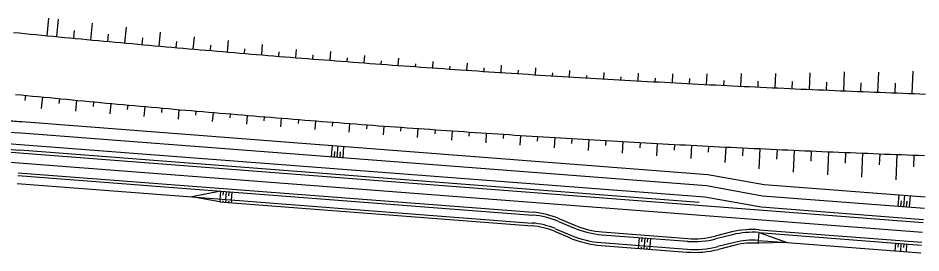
# Model space of a CAD drawing. Extents: x -552278 to -547230, y -1151007 to -1148251.
# Drawn here: x -548442.9 to -548284.1, y -1149966.9 to -1149925.6 of the extents above; entities that cross this region are included whole.
import ezdxf

# ---------------------------------------------------------------- set-up
doc = ezdxf.new("R2010")
doc.units = 0
doc.layers.add('u_trat navrh', color=7, linetype='Continuous')

msp = doc.modelspace()

# ---------------------------------------------------------------- linework, layer by layer
at = {"layer": 'u_trat navrh'}
for p, q in [((-548437.76, -1149928.73), (-548437.46, -1149925.64)), ((-548436.1, -1149928.89), (-548435.8, -1149925.84)), ((-548430.09, -1149929.46), (-548429.82, -1149926.52)), ((-548433.1, -1149929.18), (-548432.97, -1149927.84)), ((-548424.09, -1149930.02), (-548423.83, -1149927.21)), ((-548418.08, -1149930.56), (-548417.86, -1149928.11)), ((-548427.09, -1149929.74), (-548426.97, -1149928.44)), ((-548421.08, -1149930.29), (-548420.97, -1149929.09)), ((-548415.07, -1149930.83), (-548414.98, -1149929.73)), ((-548412.07, -1149931.09), (-548411.88, -1149928.91)), ((-548406.06, -1149931.6), (-548405.88, -1149929.55)), ((-548409.06, -1149931.35), (-548408.98, -1149930.42)), ((-548403.05, -1149931.86), (-548402.98, -1149931.03)), ((-548400.04, -1149932.1), (-548399.89, -1149930.25)), ((-548394.03, -1149932.59), (-548393.91, -1149931.13)), ((-548397.04, -1149932.35), (-548396.97, -1149931.58)), ((-548391.02, -1149932.83), (-548390.97, -1149932.12)), ((-548388.02, -1149933.06), (-548387.89, -1149931.5)), ((-548385.01, -1149933.29), (-548384.96, -1149932.61)), ((-548382.01, -1149933.52), (-548381.91, -1149932.24)), ((-548376.03, -1149933.96), (-548375.94, -1149932.67)), ((-548379.02, -1149933.74), (-548378.98, -1149933.13)), ((-548372.97, -1149934.18), (-548372.94, -1149933.67)), ((-548369.97, -1149934.39), (-548369.89, -1149933.25)), ((-548366.96, -1149934.6), (-548366.92, -1149934.09)), ((-548363.95, -1149934.81), (-548363.86, -1149933.58)), ((-548360.94, -1149935.01), (-548360.9, -1149934.39)), ((-548357.93, -1149935.21), (-548357.84, -1149933.89)), ((-548351.91, -1149935.59), (-548351.83, -1149934.38)), ((-548354.92, -1149935.4), (-548354.88, -1149934.78)), ((-548348.9, -1149935.78), (-548348.86, -1149935.25)), ((-548345.88, -1149935.96), (-548345.82, -1149934.86)), ((-548342.87, -1149936.14), (-548342.85, -1149935.7)), ((-548339.86, -1149936.32), (-548339.8, -1149935.18)), ((-548336.85, -1149936.49), (-548336.82, -1149935.96)), ((-548333.84, -1149936.66), (-548333.76, -1149935.33)), ((-548327.81, -1149936.99), (-548327.73, -1149935.42)), ((-548321.79, -1149937.31), (-548321.69, -1149935.42)), ((-548315.76, -1149937.61), (-548315.66, -1149935.38)), ((-548309.74, -1149937.89), (-548309.62, -1149935.36)), ((-548303.71, -1149938.16), (-548303.58, -1149935.26)), ((-548297.68, -1149938.42), (-548297.55, -1149935.11)), ((-548291.66, -1149938.66), (-548291.52, -1149935.15)), ((-548285.63, -1149938.89), (-548285.48, -1149934.97)), ((-548330.83, -1149936.83), (-548330.79, -1149936.2)), ((-548324.8, -1149937.15), (-548324.75, -1149936.23)), ((-548318.78, -1149937.46), (-548318.73, -1149936.59)), ((-548312.75, -1149937.75), (-548312.7, -1149936.72)), ((-548306.72, -1149938.03), (-548306.67, -1149936.8)), ((-548300.7, -1149938.29), (-548300.64, -1149936.92)), ((-548294.67, -1149938.55), (-548294.61, -1149937.02)), ((-548288.64, -1149938.78), (-548288.58, -1149937.09)), ((-548441.6, -1149939.21), (-548441.69, -1149940.14)), ((-548438.6, -1149939.5), (-548438.8, -1149941.52)), ((-548435.6, -1149939.79), (-548435.69, -1149940.67)), ((-548432.6, -1149940.07), (-548432.78, -1149941.99)), ((-548429.6, -1149940.35), (-548429.68, -1149941.19)), ((-548426.6, -1149940.63), (-548426.77, -1149942.45)), ((-548423.6, -1149940.91), (-548423.68, -1149941.7)), ((-548420.6, -1149941.18), (-548420.76, -1149942.91)), ((-548417.6, -1149941.45), (-548417.67, -1149942.21)), ((-548414.6, -1149941.71), (-548414.75, -1149943.37)), ((-548411.6, -1149941.97), (-548411.66, -1149942.7)), ((-548408.6, -1149942.23), (-548408.74, -1149943.83)), ((-548442.2, -1149943.83), (-548321.58, -1149953.1)), ((-548405.6, -1149942.48), (-548405.66, -1149943.19)), ((-548402.6, -1149942.73), (-548402.72, -1149944.3)), ((-548399.59, -1149942.98), (-548399.65, -1149943.67)), ((-548396.59, -1149943.22), (-548396.71, -1149944.76)), ((-548393.59, -1149943.46), (-548393.64, -1149944.15)), ((-548390.58, -1149943.69), (-548390.7, -1149945.22)), ((-548387.58, -1149943.93), (-548387.63, -1149944.61)), ((-548384.58, -1149944.16), (-548384.69, -1149945.68)), ((-548381.57, -1149944.38), (-548381.62, -1149945.07)), ((-548378.57, -1149944.6), (-548378.68, -1149946.14)), ((-548375.56, -1149944.82), (-548375.61, -1149945.52)), ((-548372.56, -1149945.03), (-548372.67, -1149946.6)), ((-548369.55, -1149945.25), (-548369.6, -1149945.96)), ((-548366.55, -1149945.45), (-548366.66, -1149947.07)), ((-548442.35, -1149945.82), (-548321.83, -1149955.08)), ((-548363.54, -1149945.66), (-548363.59, -1149946.4)), ((-548360.54, -1149945.86), (-548360.65, -1149947.53)), ((-548357.53, -1149946.05), (-548357.58, -1149946.82)), ((-548354.53, -1149946.25), (-548354.64, -1149947.99)), ((-548351.52, -1149946.44), (-548351.57, -1149947.24)), ((-548348.51, -1149946.62), (-548348.63, -1149948.45)), ((-548345.51, -1149946.81), (-548345.56, -1149947.65)), ((-548342.51, -1149946.98), (-548342.62, -1149948.91)), ((-548339.51, -1149947.16), (-548339.56, -1149948.05)), ((-548442.51, -1149947.82), (-548322.08, -1149957.07)), ((-548387.74, -1149950.02), (-548387.58, -1149948.03)), ((-548386.74, -1149950.1), (-548386.59, -1149948.1)), ((-548385.74, -1149950.17), (-548385.59, -1149948.18)), ((-548336.51, -1149947.33), (-548336.63, -1149949.37)), ((-548333.48, -1149947.5), (-548333.53, -1149948.45)), ((-548330.47, -1149947.67), (-548330.59, -1149949.84)), ((-548327.46, -1149947.83), (-548327.51, -1149948.84)), ((-548324.45, -1149947.98), (-548324.57, -1149950.3)), ((-548321.44, -1149948.14), (-548321.5, -1149949.22)), ((-548318.44, -1149948.29), (-548318.57, -1149951.03)), ((-548315.43, -1149948.44), (-548315.49, -1149949.84)), ((-548312.42, -1149948.58), (-548312.58, -1149952.1)), ((-548309.41, -1149948.72), (-548309.49, -1149950.4)), ((-548442.62, -1149949.31), (-548283.69, -1149961.53)), ((-548387.24, -1149950.06), (-548387.16, -1149949.06)), ((-548386.24, -1149950.14), (-548386.16, -1149949.14)), ((-548306.4, -1149948.86), (-548306.57, -1149952.69)), ((-548303.39, -1149948.99), (-548303.47, -1149950.76)), ((-548300.38, -1149949.12), (-548300.55, -1149953.15)), ((-548297.37, -1149949.24), (-548297.45, -1149951.11)), ((-548294.36, -1149949.37), (-548294.53, -1149953.61)), ((-548291.35, -1149949.48), (-548291.43, -1149951.45)), ((-548288.34, -1149949.6), (-548288.51, -1149954.07)), ((-548285.33, -1149949.71), (-548285.4, -1149951.78)), ((-548442.76, -1149951.06), (-548283.82, -1149963.27)), ((-548442.93, -1149953.3), (-548352.35, -1149960.26)), ((-548442.89, -1149952.8), (-548352.31, -1149959.76)), ((-548321.58, -1149953.1), (-548311.68, -1149954.86)), ((-548443.04, -1149954.69), (-548412.35, -1149957.05)), ((-548321.83, -1149955.08), (-548311.94, -1149956.85)), ((-548311.68, -1149954.86), (-548283.34, -1149957.04)), ((-548407.25, -1149956.04), (-548412.35, -1149957.05)), ((-548407.36, -1149957.43), (-548407.25, -1149956.04)), ((-548406.81, -1149956.77), (-548406.76, -1149956.08)), ((-548406.36, -1149957.51), (-548406.26, -1149956.12)), ((-548405.81, -1149956.85), (-548405.76, -1149956.16)), ((-548405.37, -1149957.58), (-548405.26, -1149956.2)), ((-548288.11, -1149958.68), (-548287.95, -1149956.68)), ((-548412.35, -1149957.05), (-548352.46, -1149961.65)), ((-548407.4, -1149957.93), (-548412.35, -1149957.05)), ((-548407.36, -1149957.43), (-548407.4, -1149957.93)), ((-548407.4, -1149957.93), (-548352.49, -1149962.15)), ((-548406.88, -1149957.72), (-548406.9, -1149957.97)), ((-548406.36, -1149957.51), (-548406.4, -1149958)), ((-548405.88, -1149957.79), (-548405.9, -1149958.04)), ((-548405.37, -1149957.58), (-548405.4, -1149958.08)), ((-548322.08, -1149957.07), (-548312.19, -1149958.83)), ((-548311.94, -1149956.85), (-548283.49, -1149959.03)), ((-548287.61, -1149958.72), (-548287.53, -1149957.72)), ((-548287.11, -1149958.75), (-548286.96, -1149956.76)), ((-548286.61, -1149958.79), (-548286.53, -1149957.8)), ((-548286.11, -1149958.83), (-548285.96, -1149956.84)), ((-548312.19, -1149958.83), (-548283.65, -1149961.03)), ((-548347.84, -1149961.35), (-548345.04, -1149962.53)), ((-548347.64, -1149960.89), (-548344.84, -1149962.07)), ((-548348.57, -1149963.1), (-548345.77, -1149964.27)), ((-548348.37, -1149962.64), (-548345.58, -1149963.81)), ((-548312.56, -1149962.82), (-548283.95, -1149965.01)), ((-548340.21, -1149963.7), (-548325.12, -1149964.86)), ((-548340.17, -1149963.2), (-548325.08, -1149964.36)), ((-548333.66, -1149964.2), (-548333.77, -1149965.59)), ((-548333.16, -1149964.24), (-548333.22, -1149964.94)), ((-548332.67, -1149964.28), (-548332.77, -1149965.67)), ((-548332.17, -1149964.32), (-548332.22, -1149965.01)), ((-548331.67, -1149964.36), (-548331.78, -1149965.74)), ((-548317.35, -1149963.22), (-548320.3, -1149963.96)), ((-548317.23, -1149963.71), (-548320.17, -1149964.44)), ((-548312.64, -1149964.71), (-548312.53, -1149963.32)), ((-548312.6, -1149963.32), (-548283.99, -1149965.51)), ((-548312.53, -1149963.32), (-548307.65, -1149965.09)), ((-548340.35, -1149965.59), (-548325.27, -1149966.74)), ((-548340.32, -1149965.09), (-548325.23, -1149966.25)), ((-548333.77, -1149965.59), (-548333.81, -1149966.09)), ((-548333.29, -1149965.88), (-548333.31, -1149966.13)), ((-548332.77, -1149965.67), (-548332.81, -1149966.17)), ((-548332.29, -1149965.95), (-548332.31, -1149966.2)), ((-548331.78, -1149965.74), (-548331.81, -1149966.24)), ((-548316.89, -1149965.05), (-548319.84, -1149965.79)), ((-548316.77, -1149965.54), (-548319.72, -1149966.28)), ((-548312.74, -1149965.2), (-548312.68, -1149965.2)), ((-548312.71, -1149964.7), (-548307.65, -1149965.09)), ((-548312.68, -1149965.2), (-548312.64, -1149964.71)), ((-548307.65, -1149965.09), (-548312.68, -1149965.2)), ((-548307.65, -1149965.09), (-548284.1, -1149966.9)), ((-548288.6, -1149965.16), (-548288.71, -1149966.54)), ((-548288.11, -1149965.2), (-548288.16, -1149965.89)), ((-548287.61, -1149965.24), (-548287.71, -1149966.62)), ((-548287.11, -1149965.27), (-548287.16, -1149965.97)), ((-548286.61, -1149965.31), (-548286.72, -1149966.7))]:
    msp.add_line(p, q, dxfattribs=at)
for points in [[(-548443.7, -1149928.15), (-548442.7, -1149928.24), (-548441.71, -1149928.34), (-548440.72, -1149928.44), (-548439.72, -1149928.54), (-548438.73, -1149928.63), (-548437.73, -1149928.73), (-548436.74, -1149928.83), (-548435.75, -1149928.92), (-548434.75, -1149929.02), (-548433.76, -1149929.11), (-548432.76, -1149929.21), (-548431.77, -1149929.3), (-548430.77, -1149929.4), (-548429.78, -1149929.49), (-548428.79, -1149929.58), (-548427.79, -1149929.68), (-548426.8, -1149929.77), (-548425.8, -1149929.86), (-548424.81, -1149929.95), (-548423.81, -1149930.04), (-548422.82, -1149930.13), (-548421.82, -1149930.22), (-548420.83, -1149930.31), (-548419.83, -1149930.4), (-548418.84, -1149930.49), (-548417.84, -1149930.58), (-548416.85, -1149930.67), (-548415.85, -1149930.76), (-548414.86, -1149930.85), (-548413.86, -1149930.93), (-548412.87, -1149931.02), (-548411.87, -1149931.11), (-548410.88, -1149931.19), (-548409.88, -1149931.28), (-548408.89, -1149931.36), (-548407.89, -1149931.45), (-548406.9, -1149931.53), (-548405.9, -1149931.62), (-548404.91, -1149931.7), (-548403.91, -1149931.78), (-548402.92, -1149931.87), (-548401.92, -1149931.95), (-548400.93, -1149932.03), (-548399.93, -1149932.11), (-548398.94, -1149932.19), (-548397.94, -1149932.28), (-548396.95, -1149932.36), (-548395.95, -1149932.44), (-548394.96, -1149932.52), (-548393.96, -1149932.6), (-548392.96, -1149932.67), (-548391.97, -1149932.75), (-548390.97, -1149932.83), (-548389.98, -1149932.91), (-548388.98, -1149932.99), (-548387.99, -1149933.06), (-548386.99, -1149933.14), (-548385.99, -1149933.22), (-548385, -1149933.29), (-548384, -1149933.37), (-548383.01, -1149933.44), (-548382.01, -1149933.52), (-548381.01, -1149933.59), (-548380.02, -1149933.67), (-548379.02, -1149933.74), (-548378.03, -1149933.81), (-548377.03, -1149933.89), (-548376.03, -1149933.96), (-548375.04, -1149934.03), (-548374.04, -1149934.1), (-548373.05, -1149934.17), (-548372.05, -1149934.24), (-548371.05, -1149934.31), (-548370.06, -1149934.38), (-548369.06, -1149934.45), (-548368.06, -1149934.52), (-548367.07, -1149934.59), (-548366.07, -1149934.66), (-548365.07, -1149934.73), (-548364.08, -1149934.8), (-548363.08, -1149934.86), (-548362.09, -1149934.93), (-548361.09, -1149935), (-548360.09, -1149935.06), (-548359.1, -1149935.13), (-548358.1, -1149935.19), (-548357.1, -1149935.26), (-548356.11, -1149935.32), (-548355.11, -1149935.39), (-548354.11, -1149935.45), (-548353.12, -1149935.52), (-548352.12, -1149935.58), (-548351.12, -1149935.64), (-548350.13, -1149935.7), (-548349.13, -1149935.76), (-548348.13, -1149935.83), (-548347.13, -1149935.89), (-548346.14, -1149935.95), (-548345.14, -1149936.01), (-548344.14, -1149936.07), (-548343.15, -1149936.13), (-548342.15, -1149936.19), (-548341.15, -1149936.25), (-548340.16, -1149936.3), (-548339.16, -1149936.36), (-548338.16, -1149936.42), (-548337.16, -1149936.48), (-548336.17, -1149936.53), (-548335.17, -1149936.59), (-548334.17, -1149936.64), (-548333.18, -1149936.7), (-548332.18, -1149936.76), (-548331.18, -1149936.81), (-548330.18, -1149936.86), (-548329.19, -1149936.92), (-548328.19, -1149936.97), (-548327.19, -1149937.03), (-548326.2, -1149937.08), (-548325.2, -1149937.13), (-548324.2, -1149937.18), (-548323.2, -1149937.23), (-548322.21, -1149937.29), (-548321.21, -1149937.34), (-548320.21, -1149937.39), (-548319.21, -1149937.44), (-548318.22, -1149937.49), (-548317.22, -1149937.54), (-548316.22, -1149937.58), (-548315.22, -1149937.63), (-548314.23, -1149937.68), (-548313.23, -1149937.73), (-548312.23, -1149937.78), (-548311.23, -1149937.82), (-548310.23, -1149937.87), (-548309.24, -1149937.92), (-548308.24, -1149937.96), (-548307.24, -1149938.01), (-548306.24, -1149938.05), (-548305.25, -1149938.1), (-548304.25, -1149938.14), (-548303.25, -1149938.18), (-548302.25, -1149938.23), (-548301.26, -1149938.27), (-548300.26, -1149938.31), (-548299.26, -1149938.36), (-548298.26, -1149938.4), (-548297.26, -1149938.44), (-548296.27, -1149938.48), (-548295.27, -1149938.52), (-548294.27, -1149938.56), (-548293.27, -1149938.6), (-548292.27, -1149938.64), (-548291.28, -1149938.68), (-548290.28, -1149938.72), (-548289.28, -1149938.76), (-548288.28, -1149938.79), (-548287.28, -1149938.83), (-548286.29, -1149938.87), (-548285.29, -1149938.91), (-548284.29, -1149938.94), (-548283.29, -1149938.98)], [(-548443.32, -1149939.04), (-548442.33, -1149939.13), (-548441.33, -1149939.23), (-548440.33, -1149939.33), (-548439.34, -1149939.43), (-548438.34, -1149939.52), (-548437.34, -1149939.62), (-548436.35, -1149939.72), (-548435.35, -1149939.81), (-548434.35, -1149939.91), (-548433.36, -1149940), (-548432.36, -1149940.1), (-548431.36, -1149940.19), (-548430.37, -1149940.28), (-548429.37, -1149940.38), (-548428.37, -1149940.47), (-548427.37, -1149940.56), (-548426.38, -1149940.65), (-548425.38, -1149940.74), (-548424.38, -1149940.84), (-548423.39, -1149940.93), (-548422.39, -1149941.02), (-548421.39, -1149941.11), (-548420.39, -1149941.2), (-548419.4, -1149941.29), (-548418.4, -1149941.37), (-548417.4, -1149941.46), (-548416.4, -1149941.55), (-548415.41, -1149941.64), (-548414.41, -1149941.73), (-548413.41, -1149941.81), (-548412.41, -1149941.9), (-548411.42, -1149941.99), (-548410.42, -1149942.07), (-548409.42, -1149942.16), (-548408.42, -1149942.24), (-548407.43, -1149942.33), (-548406.43, -1149942.41), (-548405.43, -1149942.49), (-548404.43, -1149942.58), (-548403.43, -1149942.66), (-548402.44, -1149942.74), (-548401.44, -1149942.83), (-548400.44, -1149942.91), (-548399.44, -1149942.99), (-548398.44, -1149943.07), (-548397.45, -1149943.15), (-548396.45, -1149943.23), (-548395.45, -1149943.31), (-548394.45, -1149943.39), (-548393.45, -1149943.47), (-548392.46, -1149943.55), (-548391.46, -1149943.63), (-548390.46, -1149943.7), (-548389.46, -1149943.78), (-548388.46, -1149943.86), (-548387.46, -1149943.94), (-548386.47, -1149944.01), (-548385.47, -1149944.09), (-548384.47, -1149944.16), (-548383.47, -1149944.24), (-548382.47, -1149944.31), (-548381.47, -1149944.39), (-548380.47, -1149944.46), (-548379.48, -1149944.54), (-548378.48, -1149944.61), (-548377.48, -1149944.68), (-548376.48, -1149944.75), (-548375.48, -1149944.83), (-548374.48, -1149944.9), (-548373.48, -1149944.97), (-548372.48, -1149945.04), (-548371.49, -1149945.11), (-548370.49, -1149945.18), (-548369.49, -1149945.25), (-548368.49, -1149945.32), (-548367.49, -1149945.39), (-548366.49, -1149945.46), (-548365.49, -1149945.53), (-548364.49, -1149945.59), (-548363.49, -1149945.66), (-548362.49, -1149945.73), (-548361.5, -1149945.79), (-548360.5, -1149945.86), (-548359.5, -1149945.93), (-548358.5, -1149945.99), (-548357.5, -1149946.06), (-548356.5, -1149946.12), (-548355.5, -1149946.19), (-548354.5, -1149946.25), (-548353.5, -1149946.31), (-548352.5, -1149946.38), (-548351.5, -1149946.44), (-548350.5, -1149946.5), (-548349.5, -1149946.56), (-548348.5, -1149946.62), (-548347.51, -1149946.68), (-548346.51, -1149946.75), (-548345.51, -1149946.81), (-548344.51, -1149946.87), (-548343.51, -1149946.93), (-548342.51, -1149946.98), (-548341.51, -1149947.04), (-548340.51, -1149947.1), (-548339.51, -1149947.16), (-548338.51, -1149947.22), (-548337.51, -1149947.27), (-548336.51, -1149947.33), (-548335.51, -1149947.39), (-548334.51, -1149947.44), (-548333.51, -1149947.5), (-548332.51, -1149947.55), (-548331.51, -1149947.61), (-548330.51, -1149947.66), (-548329.51, -1149947.72), (-548328.51, -1149947.77), (-548327.51, -1149947.82), (-548326.51, -1149947.88), (-548325.51, -1149947.93), (-548324.51, -1149947.98), (-548323.51, -1149948.03), (-548322.51, -1149948.08), (-548321.51, -1149948.13), (-548320.51, -1149948.19), (-548319.51, -1149948.24), (-548318.51, -1149948.29), (-548317.51, -1149948.33), (-548316.51, -1149948.38), (-548315.51, -1149948.43), (-548314.51, -1149948.48), (-548313.51, -1149948.53), (-548312.51, -1149948.58), (-548311.51, -1149948.62), (-548310.51, -1149948.67), (-548309.51, -1149948.71), (-548308.51, -1149948.76), (-548307.51, -1149948.81), (-548306.51, -1149948.85), (-548305.51, -1149948.9), (-548304.51, -1149948.94), (-548303.51, -1149948.98), (-548302.51, -1149949.03), (-548301.51, -1149949.07), (-548300.51, -1149949.11), (-548299.51, -1149949.16), (-548298.51, -1149949.2), (-548297.5, -1149949.24), (-548296.5, -1149949.28), (-548295.5, -1149949.32), (-548294.5, -1149949.36), (-548293.5, -1149949.4), (-548292.5, -1149949.44), (-548291.5, -1149949.48), (-548290.5, -1149949.52), (-548289.5, -1149949.56), (-548288.5, -1149949.59), (-548287.5, -1149949.63), (-548286.5, -1149949.67), (-548285.5, -1149949.71), (-548284.5, -1149949.74), (-548283.5, -1149949.78)], [(-548442.58, -1149948.81), (-548323.09, -1149958)]]:
    msp.add_lwpolyline(points, dxfattribs=at)
for centre, radius, start, end in [((-548366.15, -1148954), 994.75, 261.53992, 265.60642), ((-548366.15, -1148954), 996.75, 261.53992, 265.60642), ((-548366.15, -1148954), 998.25, 261.53992, 265.60642), ((-548366.15, -1148954), 997.75, 261.53992, 265.60642), ((-548366.15, -1148954), 1000, 261.53992, 265.60642), ((-548366.15, -1148954), 992.75, 265.45911, 265.60642), ((-548353.46, -1149974.72), 15, 67.1715, 85.6064), ((-548353.46, -1149974.72), 14.5, 67.1715, 85.6064), ((-548353.46, -1149974.72), 12.61, 67.1715, 85.6064), ((-548353.46, -1149974.72), 13.11, 67.1715, 85.6064), ((-548339.02, -1149948.25), 15.5, 247.1715, 265.6064), ((-548339.02, -1149948.25), 15, 247.1715, 265.6064), ((-548313.71, -1149977.77), 15, 85.6064, 104.0414), ((-548339.02, -1149948.25), 17.39, 247.1715, 265.6064), ((-548339.02, -1149948.25), 16.89, 247.1715, 265.6064), ((-548323.94, -1149949.41), 15.5, 265.6064, 284.0414), ((-548323.94, -1149949.41), 15, 265.6064, 284.0414), ((-548313.71, -1149977.77), 14.5, 85.6064, 104.0414), ((-548313.71, -1149977.77), 13.11, 85.6064, 104.0414), ((-548323.94, -1149949.41), 17.39, 265.6064, 284.0414), ((-548323.94, -1149949.41), 16.89, 265.6064, 284.0414), ((-548313.71, -1149977.77), 12.61, 85.6064, 104.0414)]:
    msp.add_arc(centre, radius, start, end, dxfattribs=at)

doc.saveas('drawing.dxf')
